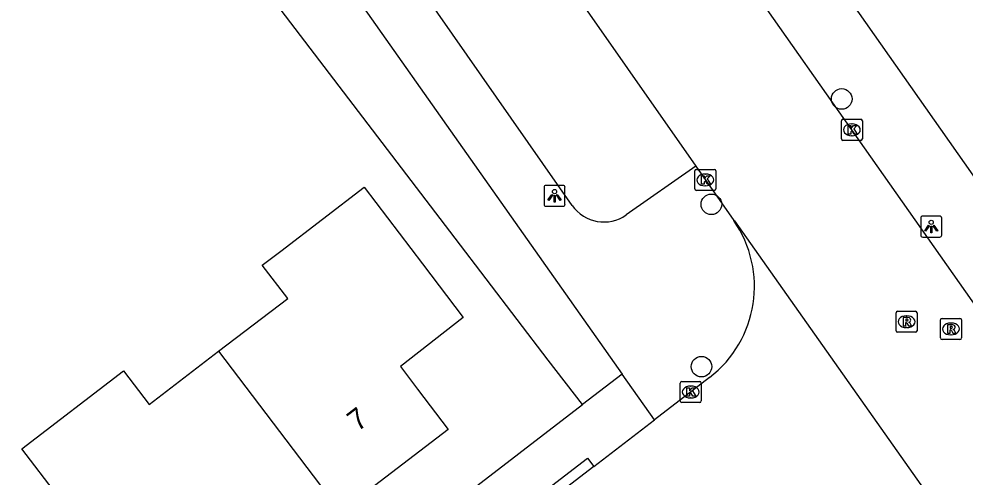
# Model space of a CAD drawing. Extents: x 159353 to 160616, y 385893 to 387321.
# Drawn here: x 160267.33 to 160312.35, y 386716.63 to 386738.41 of the extents above; entities that cross this region are included whole.
import ezdxf

# ---------------------------------------------------------------- set-up
doc = ezdxf.new("R2010")
doc.units = 0
for name, color, linetype in [('IMGEO_Boom', 7, 'Continuous'), ('IMGEO_Groenvoorziening', 7, 'Continuous'), ('IMGEO_Kolk', 7, 'Continuous'), ('IMGEO_Lichtpunt', 7, 'Continuous'), ('IMGEO_Pand', 7, 'Continuous'), ('IMGEO_Pand_nummerreeks', 7, 'Continuous'), ('IMGEO_Rijbaan_lokaal_open', 7, 'Continuous'), ('IMGEO_Rioolput', 7, 'Continuous'), ('IMGEO_Voetpad_open', 7, 'Continuous')]:
    doc.layers.add(name, color=color, linetype=linetype)

msp = doc.modelspace()

# ---------------------------------------------------------------- linework, layer by layer
at = {"layer": 'IMGEO_Boom'}
for centre in [(160306.482, 386734.607), (160300.281, 386729.599), (160299.809, 386721.881)]:
    msp.add_circle(centre, 0.489, dxfattribs=at)
at = {"layer": 'IMGEO_Groenvoorziening'}
msp.add_lwpolyline([(160294.154, 386720.078), (160292.522, 386722.194), (160288.093, 386727.991), (160265.745, 386757.237)], dxfattribs=at)
at = {"layer": 'IMGEO_Kolk'}
for p, q in [((160306.539, 386733.639), (160307.391, 386733.639)), ((160306.464, 386732.713), (160306.464, 386733.565)), ((160306.952, 386733.419), (160306.977, 386733.419)), ((160307.465, 386733.565), (160307.465, 386732.713)), ((160306.975, 386732.859), (160306.95, 386732.859)), ((160307.391, 386732.639), (160306.539, 386732.639)), ((160299.491, 386730.331), (160299.491, 386731.183)), ((160299.566, 386731.257), (160300.418, 386731.257)), ((160299.979, 386731.037), (160300.004, 386731.037)), ((160300.492, 386731.183), (160300.492, 386730.331)), ((160300.418, 386730.257), (160299.566, 386730.257)), ((160300.002, 386730.477), (160299.977, 386730.477)), ((160298.797, 386720.25), (160298.797, 386721.102)), ((160298.872, 386721.176), (160299.724, 386721.176)), ((160299.798, 386721.102), (160299.798, 386720.25)), ((160299.285, 386720.956), (160299.31, 386720.956)), ((160299.724, 386720.176), (160298.872, 386720.176)), ((160299.308, 386720.396), (160299.283, 386720.396))]:
    msp.add_line(p, q, dxfattribs=at)
for points in [[(160306.539, 386733.639), (160307.391, 386733.639)], [(160306.464, 386732.713), (160306.464, 386733.565)], [(160306.785, 386733.339), (160306.908, 386733.339), (160306.908, 386733.188), (160307.038, 386733.339), (160307.202, 386733.339), (160307.056, 386733.188), (160307.209, 386732.939), (160307.057, 386732.939), (160306.972, 386733.103), (160306.908, 386733.036), (160306.908, 386732.939), (160306.785, 386732.939), (160306.785, 386733.339)], [(160307.465, 386733.565), (160307.465, 386732.713)], [(160307.391, 386732.639), (160306.539, 386732.639)], [(160299.491, 386730.331), (160299.491, 386731.183)], [(160299.566, 386731.257), (160300.418, 386731.257)], [(160299.812, 386730.957), (160299.935, 386730.957), (160299.935, 386730.806), (160300.065, 386730.957), (160300.229, 386730.957), (160300.083, 386730.806), (160300.236, 386730.557), (160300.084, 386730.557), (160299.999, 386730.721), (160299.935, 386730.654), (160299.935, 386730.557), (160299.812, 386730.557), (160299.812, 386730.957)], [(160300.492, 386731.183), (160300.492, 386730.331)], [(160300.418, 386730.257), (160299.566, 386730.257)], [(160298.797, 386720.25), (160298.797, 386721.102)], [(160298.872, 386721.176), (160299.724, 386721.176)], [(160299.798, 386721.102), (160299.798, 386720.25)], [(160299.118, 386720.876), (160299.241, 386720.876), (160299.241, 386720.725), (160299.371, 386720.876), (160299.535, 386720.876), (160299.389, 386720.725), (160299.542, 386720.476), (160299.39, 386720.476), (160299.305, 386720.64), (160299.241, 386720.573), (160299.241, 386720.476), (160299.118, 386720.476), (160299.118, 386720.876)], [(160299.724, 386720.176), (160298.872, 386720.176)]]:
    msp.add_lwpolyline(points, dxfattribs=at)
for centre, start, end in [((160306.541, 386733.563), 91.552, 178.448), ((160306.541, 386733.563), 91.552, 178.448), ((160307.389, 386733.563), 1.552, 88.448), ((160307.389, 386733.563), 1.552, 88.448), ((160306.541, 386732.715), 181.552, 268.448), ((160306.541, 386732.715), 181.552, 268.448), ((160307.389, 386732.715), 271.552, 358.448), ((160307.389, 386732.715), 271.552, 358.448), ((160299.568, 386731.181), 91.552, 178.448), ((160299.568, 386731.181), 91.552, 178.448), ((160300.416, 386731.181), 1.552, 88.448), ((160300.416, 386731.181), 1.552, 88.448), ((160299.568, 386730.333), 181.552, 268.448), ((160299.568, 386730.333), 181.552, 268.448), ((160300.416, 386730.333), 271.552, 358.448), ((160300.416, 386730.333), 271.552, 358.448), ((160298.874, 386721.1), 91.552, 178.448), ((160298.874, 386721.1), 91.552, 178.448), ((160299.722, 386721.1), 1.552, 88.448), ((160299.722, 386721.1), 1.552, 88.448), ((160298.874, 386720.252), 181.552, 268.448), ((160298.874, 386720.252), 181.552, 268.448), ((160299.722, 386720.252), 271.552, 358.448), ((160299.722, 386720.252), 271.552, 358.448)]:
    msp.add_arc(centre, 0.0765, start, end, dxfattribs=at)
for centre, major_axis, ratio, start_param, end_param in [((160306.951, 386733.139), (-0.387, 0.002), 0.722429, 4.712389, 7.853982), ((160306.976, 386733.139), (-0.39, 0.002), 0.717154, 1.570796, 4.712389), ((160299.978, 386730.757), (-0.387, 0.002), 0.722429, 4.712389, 7.853982), ((160300.003, 386730.757), (-0.39, 0.002), 0.717154, 1.570796, 4.712389), ((160299.284, 386720.676), (-0.387, 0.002), 0.722429, 4.712389, 7.853982), ((160299.309, 386720.676), (-0.39, 0.002), 0.717154, 1.570796, 4.712389)]:
    msp.add_ellipse(centre, major_axis=major_axis, ratio=ratio, start_param=start_param, end_param=end_param, dxfattribs=at)
at = {"layer": 'IMGEO_Lichtpunt'}
for p, q in [((160293.221, 386730.5), (160292.413, 386730.5)), ((160293.221, 386730.5), (160292.413, 386730.5)), ((160292.319, 386730.405), (160292.319, 386729.598)), ((160292.319, 386730.405), (160292.319, 386729.598)), ((160293.315, 386729.598), (160293.315, 386730.405)), ((160293.315, 386729.598), (160293.315, 386730.405)), ((160292.413, 386729.504), (160293.221, 386729.504)), ((160292.413, 386729.504), (160293.221, 386729.504)), ((160310.242, 386728.943), (160310.242, 386728.136)), ((160310.242, 386728.943), (160310.242, 386728.136)), ((160311.144, 386729.038), (160310.336, 386729.038)), ((160311.144, 386729.038), (160310.336, 386729.038)), ((160311.238, 386728.136), (160311.238, 386728.943)), ((160311.238, 386728.136), (160311.238, 386728.943)), ((160310.336, 386728.042), (160311.144, 386728.042)), ((160310.336, 386728.042), (160311.144, 386728.042))]:
    msp.add_line(p, q, dxfattribs=at)
for points in [[(160292.693, 386730.069), (160292.732, 386730.041), (160292.544, 386729.779), (160292.506, 386729.806), (160292.693, 386730.069)], [(160292.905, 386730.041), (160292.943, 386730.068), (160293.13, 386729.806), (160293.091, 386729.778), (160292.905, 386730.041)], [(160292.795, 386730.021), (160292.842, 386730.021), (160292.842, 386729.699), (160292.795, 386729.699), (160292.795, 386730.021)], [(160310.616, 386728.607), (160310.655, 386728.579), (160310.467, 386728.317), (160310.429, 386728.344), (160310.616, 386728.607)], [(160310.718, 386728.559), (160310.765, 386728.559), (160310.765, 386728.237), (160310.718, 386728.237), (160310.718, 386728.559)], [(160310.828, 386728.579), (160310.866, 386728.606), (160311.053, 386728.344), (160311.014, 386728.316), (160310.828, 386728.579)]]:
    msp.add_lwpolyline(points, dxfattribs=at)
for centre in [(160292.818, 386730.203), (160310.741, 386728.741)]:
    msp.add_circle(centre, 0.0994, dxfattribs=at)
for centre, start, end in [((160292.413, 386730.405), 90, 180), ((160292.413, 386730.405), 90, 180), ((160293.221, 386730.405), 0, 90), ((160293.221, 386730.405), 0, 90), ((160292.413, 386729.598), 180, 270), ((160292.413, 386729.598), 180, 270), ((160293.221, 386729.598), 270, 0), ((160293.221, 386729.598), 270, 360), ((160310.336, 386728.943), 90, 180), ((160310.336, 386728.943), 90, 180), ((160311.144, 386728.943), 0, 90), ((160311.144, 386728.943), 0, 90), ((160310.336, 386728.136), 180, 270), ((160310.336, 386728.136), 180, 270), ((160311.144, 386728.136), 270, 0), ((160311.144, 386728.136), 270, 360)]:
    msp.add_arc(centre, 0.0946, start, end, dxfattribs=at)
at = {"layer": 'IMGEO_Pand'}
for points in [[(160276.836, 386722.61), (160280.126, 386725.12), (160278.913, 386726.71), (160279.787, 386727.376), (160283.762, 386730.408), (160286.534, 386726.762), (160288.47, 386724.216), (160285.492, 386721.89), (160286.302, 386720.816), (160287.754, 386718.891), (160282.635, 386714.976)], [(160282.635, 386714.976), (160277.517, 386711.061), (160275.214, 386714.082), (160272.194, 386711.779), (160269.162, 386715.755), (160267.466, 386717.978), (160272.315, 386721.677), (160273.529, 386720.087), (160276.836, 386722.61)], [(160276.836, 386722.61), (160282.635, 386714.976)]]:
    msp.add_lwpolyline(points, dxfattribs=at)
at = {"layer": 'IMGEO_Rijbaan_lokaal_open'}
for points in [[(160332.85, 386696.413), (160331.345, 386698.526), (160314.492, 386722.44), (160295.1, 386750), (160293.116, 386752.82), (160288.226, 386759.661), (160284.107, 386765.19), (160283.424, 386766.215)], [(160278.11, 386761.986), (160279.96, 386759.37), (160285.853, 386750.987), (160286.543, 386750), (160299.541, 386731.404)], [(160299.541, 386731.404), (160301.345, 386728.823)], [(160301.345, 386728.823), (160301.387, 386728.82), (160311.958, 386713.845), (160311.955, 386713.801)], [(160300.193, 386721.363), (160297.577, 386719.354)], [(160294.688, 386717.135), (160297.577, 386719.354)], [(160294.688, 386717.135), (160291.119, 386714.394)]]:
    msp.add_lwpolyline(points, dxfattribs=at)
msp.add_arc((160296.87, 386725.695), 5.459, 307.487, 34.956, dxfattribs=at)
at = {"layer": 'IMGEO_Rioolput'}
for p, q in [((160309.068, 386723.59), (160309.068, 386724.442)), ((160309.143, 386724.516), (160309.995, 386724.516)), ((160309.556, 386724.296), (160309.581, 386724.296)), ((160310.069, 386724.442), (160310.069, 386723.59)), ((160309.579, 386723.736), (160309.554, 386723.736)), ((160311.18, 386723.247), (160311.18, 386724.099)), ((160311.255, 386724.173), (160312.107, 386724.173)), ((160311.668, 386723.953), (160311.693, 386723.953)), ((160312.181, 386724.099), (160312.181, 386723.247)), ((160309.995, 386723.516), (160309.143, 386723.516)), ((160311.691, 386723.393), (160311.666, 386723.393)), ((160312.107, 386723.173), (160311.255, 386723.173))]:
    msp.add_line(p, q, dxfattribs=at)
for points in [[(160309.068, 386723.59), (160309.068, 386724.442)], [(160309.143, 386724.516), (160309.995, 386724.516)], [(160309.657, 386724.214), (160309.405, 386724.216), (160309.405, 386723.816)], [(160310.069, 386724.442), (160310.069, 386723.59)], [(160309.405, 386723.816), (160309.529, 386723.816), (160309.529, 386723.978), (160309.54, 386723.978)], [(160309.583, 386724.135), (160309.529, 386724.135), (160309.529, 386724.054)], [(160309.529, 386724.054), (160309.581, 386724.054)], [(160309.587, 386723.949), (160309.658, 386723.816), (160309.798, 386723.816), (160309.733, 386723.942)], [(160311.18, 386723.247), (160311.18, 386724.099)], [(160311.255, 386724.173), (160312.107, 386724.173)], [(160311.769, 386723.871), (160311.517, 386723.873), (160311.517, 386723.473)], [(160311.695, 386723.792), (160311.641, 386723.792), (160311.641, 386723.711)], [(160312.181, 386724.099), (160312.181, 386723.247)], [(160309.995, 386723.516), (160309.143, 386723.516)], [(160311.517, 386723.473), (160311.641, 386723.473), (160311.641, 386723.635), (160311.652, 386723.635)], [(160311.641, 386723.711), (160311.693, 386723.711)], [(160311.699, 386723.606), (160311.77, 386723.473), (160311.91, 386723.473), (160311.845, 386723.599)], [(160312.107, 386723.173), (160311.255, 386723.173)]]:
    msp.add_lwpolyline(points, dxfattribs=at)
for centre, radius, start, end in [((160309.145, 386724.44), 0.0765, 91.552, 178.448), ((160309.145, 386724.44), 0.0765, 91.552, 178.448), ((160309.656, 386724.104), 0.109, 350.3612, 89.416), ((160309.993, 386724.44), 0.0765, 1.552, 88.448), ((160309.993, 386724.44), 0.0765, 1.552, 88.448), ((160309.539, 386723.925), 0.0533, 26.0293, 88.6989), ((160309.565, 386724.243), 0.19, 274.7715, 282.9687), ((160309.589, 386724.039), 0.0964, 77.0061, 93.1865), ((160309.603, 386724.096), 0.0378, 276.6634, 79.6772), ((160309.654, 386724.104), 0.112, 277.5842, 350.9817), ((160309.638, 386723.889), 0.108, 29.5134, 73.7905), ((160311.257, 386724.097), 0.0765, 91.552, 178.448), ((160311.257, 386724.097), 0.0765, 91.552, 178.448), ((160311.701, 386723.696), 0.0964, 77.0061, 93.1865), ((160311.715, 386723.753), 0.0378, 276.6634, 79.6772), ((160311.768, 386723.761), 0.109, 350.3612, 89.416), ((160311.766, 386723.761), 0.112, 277.5842, 350.9817), ((160312.105, 386724.097), 0.0765, 1.552, 88.448), ((160312.105, 386724.097), 0.0765, 1.552, 88.448), ((160309.145, 386723.592), 0.0765, 181.552, 268.448), ((160309.145, 386723.592), 0.0765, 181.552, 268.448), ((160309.993, 386723.592), 0.0765, 271.552, 358.448), ((160309.993, 386723.592), 0.0765, 271.552, 358.448), ((160311.651, 386723.582), 0.0533, 26.0293, 88.6989), ((160311.677, 386723.9), 0.19, 274.7715, 282.9687), ((160311.75, 386723.546), 0.108, 29.5134, 73.7905), ((160311.257, 386723.249), 0.0765, 181.552, 268.448), ((160311.257, 386723.249), 0.0765, 181.552, 268.448), ((160312.105, 386723.249), 0.0765, 271.552, 358.448), ((160312.105, 386723.249), 0.0765, 271.552, 358.448)]:
    msp.add_arc(centre, radius, start, end, dxfattribs=at)
for centre, major_axis, ratio, start_param, end_param in [((160309.555, 386724.016), (-0.387, 0.002), 0.722429, 4.712389, 7.853982), ((160309.58, 386724.016), (-0.39, 0.002), 0.717154, 1.570796, 4.712389), ((160311.667, 386723.673), (-0.387, 0.002), 0.722429, 4.712389, 7.853982), ((160311.692, 386723.673), (-0.39, 0.002), 0.717154, 1.570796, 4.712389)]:
    msp.add_ellipse(centre, major_axis=major_axis, ratio=ratio, start_param=start_param, end_param=end_param, dxfattribs=at)
at = {"layer": 'IMGEO_Voetpad_open'}
for points in [[(160317.73, 386723.891), (160299.368, 386750), (160291.391, 386761.343)], [(160269.047, 386759.761), (160275.935, 386750), (160296.032, 386721.52)], [(160293.657, 386729.548), (160279.362, 386750), (160274.815, 386756.505)], [(160299.541, 386731.404), (160296.233, 386729.092)], [(160296.032, 386721.52), (160294.154, 386720.078)], [(160297.577, 386719.354), (160296.032, 386721.52)], [(160223.498, 386665.764), (160294.154, 386720.078)], [(160291.119, 386714.394), (160290.815, 386714.79), (160294.384, 386717.531), (160294.688, 386717.135)]]:
    msp.add_lwpolyline(points, dxfattribs=at)
msp.add_arc((160295.173, 386730.61), 1.851, 215.0047, 304.9185, dxfattribs=at)

# ---------------------------------------------------------------- texts
at = {"layer": 'IMGEO_Pand_nummerreeks'}
msp.add_text('7', height=1, rotation=37.4114, dxfattribs=at).set_placement((160283.446, 386718.768))

doc.saveas('drawing.dxf')
